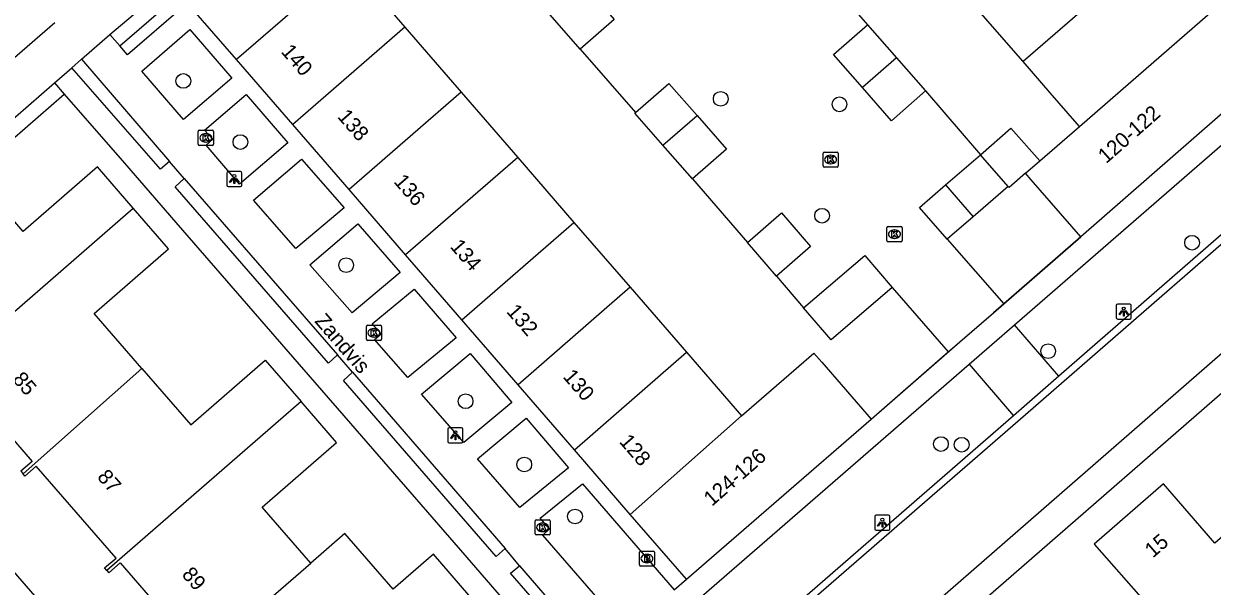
# Model space of a CAD drawing. Extents: x 155888 to 156864, y 383882 to 384671.
# Drawn here: x 156505.7 to 156584.6, y 384256.8 to 384294.1 of the extents above; entities that cross this region are included whole.
import ezdxf

# ---------------------------------------------------------------- set-up
doc = ezdxf.new("R2010")
doc.units = 0
for name, color, linetype in [('IMGEO_Boom', 7, 'Continuous'), ('IMGEO_Brandkraan', 7, 'Continuous'), ('IMGEO_Fietspad_gesloten', 7, 'Continuous'), ('IMGEO_Haag', 7, 'Continuous'), ('IMGEO_Kolk', 7, 'Continuous'), ('IMGEO_Lichtpunt', 7, 'Continuous'), ('IMGEO_Muur', 7, 'Continuous'), ('IMGEO_Openbare_ruimte_label', 7, 'Continuous'), ('IMGEO_Pand', 7, 'Continuous'), ('IMGEO_Pand_nummerreeks', 7, 'Continuous'), ('IMGEO_Rijbaan_lokaal_gesloten', 7, 'Continuous'), ('IMGEO_Rijbaan_lokaal_open', 7, 'Continuous'), ('IMGEO_Voetpad_open', 7, 'Continuous')]:
    doc.layers.add(name, color=color, linetype=linetype)

msp = doc.modelspace()

# ---------------------------------------------------------------- linework, layer by layer
at = {"layer": 'IMGEO_Boom'}
for centre in [(156516.34, 384290.334), (156552.015, 384289.146), (156559.893, 384288.781), (156520.125, 384286.276), (156558.737, 384281.389), (156583.3, 384279.597), (156527.147, 384278.11), (156573.748, 384272.403), (156535.078, 384269.085), (156566.626, 384266.241), (156568.005, 384266.196), (156538.97, 384264.884), (156542.339, 384261.439)]:
    msp.add_circle(centre, 0.489, dxfattribs=at)
at = {"layer": 'IMGEO_Brandkraan'}
for p, q in [((156546.613, 384258.221), (156546.613, 384259.073)), ((156546.688, 384259.147), (156547.54, 384259.147)), ((156547.101, 384258.927), (156547.126, 384258.927)), ((156547.614, 384259.073), (156547.614, 384258.221)), ((156547.54, 384258.147), (156546.688, 384258.147)), ((156547.124, 384258.367), (156547.099, 384258.367))]:
    msp.add_line(p, q, dxfattribs=at)
for points in [[(156546.613, 384258.221), (156546.613, 384259.073)], [(156546.688, 384259.147), (156547.54, 384259.147)], [(156547.614, 384259.073), (156547.614, 384258.221)], [(156547.54, 384258.147), (156546.688, 384258.147)], [(156546.961, 384258.847), (156546.961, 384258.447), (156547.174, 384258.447)], [(156547.192, 384258.847), (156546.961, 384258.847)], [(156547.14, 384258.766), (156547.086, 384258.766), (156547.086, 384258.69)], [(156547.086, 384258.69), (156547.139, 384258.69)], [(156547.148, 384258.614), (156547.086, 384258.614), (156547.086, 384258.533)], [(156547.086, 384258.533), (156547.148, 384258.533)]]:
    msp.add_lwpolyline(points, dxfattribs=at)
for centre, radius, start, end in [((156546.69, 384259.071), 0.0765, 91.55205, 178.44795), ((156546.69, 384259.071), 0.0765, 91.55205, 178.44795), ((156547.538, 384259.071), 0.0765, 1.55205, 88.44795), ((156547.538, 384259.071), 0.0765, 1.55205, 88.44795), ((156546.69, 384258.223), 0.0765, 181.55205, 268.44795), ((156546.69, 384258.223), 0.0765, 181.55205, 268.44795), ((156547.141, 384258.728), 0.0379, 267.82845, 90.93552), ((156547.149, 384258.573), 0.0404, 269.87594, 90.50774), ((156547.18, 384258.698), 0.251, 268.66757, 293.53466), ((156547.196, 384258.702), 0.145, 59.4692, 91.53667), ((156547.221, 384258.749), 0.0922, 285.51372, 58.15012), ((156547.226, 384258.557), 0.105, 301.31148, 78.98903), ((156547.538, 384258.223), 0.0765, 271.55205, 358.44795), ((156547.538, 384258.223), 0.0765, 271.55205, 358.44795)]:
    msp.add_arc(centre, radius, start, end, dxfattribs=at)
for centre, major_axis, ratio, start_param, end_param in [((156547.1, 384258.647), (-0.387, 0.002), 0.722429, 4.712389, 7.853982), ((156547.125, 384258.647), (-0.39, 0.002), 0.717154, 1.570796, 4.712389)]:
    msp.add_ellipse(centre, major_axis=major_axis, ratio=ratio, start_param=start_param, end_param=end_param, dxfattribs=at)
at = {"layer": 'IMGEO_Fietspad_gesloten'}
for points in [[(156511.459, 384293.409), (156514.691, 384296.154), (156515.48, 384296.862), (156553.811, 384330.161), (156554.603, 384330.849), (156557.035, 384332.96)], [(156507.808, 384294.187), (156504.978, 384291.727)], [(156509.588, 384291.772), (156511.459, 384293.409)], [(156507.78, 384290.202), (156508.941, 384291.208)], [(156508.941, 384291.208), (156509.588, 384291.772)], [(156488.489, 384273.45), (156500, 384283.446), (156507.78, 384290.202)]]:
    msp.add_lwpolyline(points, dxfattribs=at)
at = {"layer": 'IMGEO_Haag'}
for points in [[(156512.127, 384292.651), (156515.326, 384295.42)], [(156502.368, 384284.184), (156508.433, 384289.454)]]:
    msp.add_lwpolyline(points, dxfattribs=at)
at = {"layer": 'IMGEO_Kolk'}
for p, q in [((156517.333, 384286.13), (156517.333, 384286.982)), ((156517.408, 384287.056), (156518.26, 384287.056)), ((156517.821, 384286.836), (156517.846, 384286.836)), ((156518.334, 384286.982), (156518.334, 384286.13)), ((156518.26, 384286.056), (156517.408, 384286.056)), ((156517.844, 384286.276), (156517.819, 384286.276)), ((156558.804, 384284.691), (156558.804, 384285.543)), ((156558.879, 384285.617), (156559.731, 384285.617)), ((156559.292, 384285.397), (156559.317, 384285.397)), ((156559.805, 384285.543), (156559.805, 384284.691)), ((156559.731, 384284.617), (156558.879, 384284.617)), ((156559.315, 384284.837), (156559.29, 384284.837)), ((156563.045, 384279.742), (156563.045, 384280.594)), ((156563.12, 384280.668), (156563.972, 384280.668)), ((156563.533, 384280.448), (156563.558, 384280.448)), ((156564.046, 384280.594), (156564.046, 384279.742)), ((156563.972, 384279.668), (156563.12, 384279.668)), ((156563.556, 384279.888), (156563.531, 384279.888)), ((156528.487, 384273.196), (156528.487, 384274.048)), ((156528.562, 384274.122), (156529.414, 384274.122)), ((156528.975, 384273.902), (156529, 384273.902)), ((156529.488, 384274.048), (156529.488, 384273.196)), ((156529.414, 384273.122), (156528.562, 384273.122)), ((156528.998, 384273.342), (156528.973, 384273.342)), ((156539.69, 384260.288), (156539.69, 384261.14)), ((156539.765, 384261.214), (156540.617, 384261.214)), ((156540.201, 384260.434), (156540.176, 384260.434)), ((156540.178, 384260.994), (156540.203, 384260.994)), ((156540.691, 384261.14), (156540.691, 384260.288)), ((156540.617, 384260.214), (156539.765, 384260.214))]:
    msp.add_line(p, q, dxfattribs=at)
for points in [[(156517.333, 384286.13), (156517.333, 384286.982)], [(156517.408, 384287.056), (156518.26, 384287.056)], [(156517.654, 384286.756), (156517.777, 384286.756), (156517.777, 384286.605), (156517.907, 384286.756), (156518.071, 384286.756), (156517.925, 384286.605), (156518.078, 384286.356), (156517.926, 384286.356), (156517.841, 384286.52), (156517.777, 384286.453), (156517.777, 384286.356), (156517.654, 384286.356), (156517.654, 384286.756)], [(156518.334, 384286.982), (156518.334, 384286.13)], [(156518.26, 384286.056), (156517.408, 384286.056)], [(156558.804, 384284.691), (156558.804, 384285.543)], [(156558.879, 384285.617), (156559.731, 384285.617)], [(156559.125, 384285.317), (156559.248, 384285.317), (156559.248, 384285.166), (156559.378, 384285.317), (156559.542, 384285.317), (156559.396, 384285.166), (156559.549, 384284.917), (156559.397, 384284.917), (156559.312, 384285.081), (156559.248, 384285.014), (156559.248, 384284.917), (156559.125, 384284.917), (156559.125, 384285.317)], [(156559.805, 384285.543), (156559.805, 384284.691)], [(156559.731, 384284.617), (156558.879, 384284.617)], [(156563.045, 384279.742), (156563.045, 384280.594)], [(156563.12, 384280.668), (156563.972, 384280.668)], [(156563.366, 384280.368), (156563.489, 384280.368), (156563.489, 384280.217), (156563.619, 384280.368), (156563.783, 384280.368), (156563.637, 384280.217), (156563.79, 384279.968), (156563.638, 384279.968), (156563.553, 384280.132), (156563.489, 384280.065), (156563.489, 384279.968), (156563.366, 384279.968), (156563.366, 384280.368)], [(156564.046, 384280.594), (156564.046, 384279.742)], [(156563.972, 384279.668), (156563.12, 384279.668)], [(156528.487, 384273.196), (156528.487, 384274.048)], [(156528.562, 384274.122), (156529.414, 384274.122)], [(156529.488, 384274.048), (156529.488, 384273.196)], [(156529.414, 384273.122), (156528.562, 384273.122)], [(156528.808, 384273.822), (156528.931, 384273.822), (156528.931, 384273.671), (156529.061, 384273.822), (156529.225, 384273.822), (156529.079, 384273.671), (156529.232, 384273.422), (156529.08, 384273.422), (156528.995, 384273.586), (156528.931, 384273.519), (156528.931, 384273.422), (156528.808, 384273.422), (156528.808, 384273.822)], [(156539.69, 384260.288), (156539.69, 384261.14)], [(156539.765, 384261.214), (156540.617, 384261.214)], [(156540.011, 384260.914), (156540.134, 384260.914), (156540.134, 384260.763), (156540.264, 384260.914), (156540.428, 384260.914), (156540.282, 384260.763), (156540.435, 384260.514), (156540.283, 384260.514), (156540.198, 384260.678), (156540.134, 384260.611), (156540.134, 384260.514), (156540.011, 384260.514), (156540.011, 384260.914)], [(156540.691, 384261.14), (156540.691, 384260.288)], [(156540.617, 384260.214), (156539.765, 384260.214)]]:
    msp.add_lwpolyline(points, dxfattribs=at)
for centre, start, end in [((156517.41, 384286.98), 91.55205, 178.44795), ((156517.41, 384286.98), 91.55205, 178.44795), ((156518.258, 384286.98), 1.55205, 88.44795), ((156518.258, 384286.98), 1.55205, 88.44795), ((156517.41, 384286.132), 181.55205, 268.44795), ((156517.41, 384286.132), 181.55205, 268.44795), ((156518.258, 384286.132), 271.55205, 358.44795), ((156518.258, 384286.132), 271.55205, 358.44795), ((156558.881, 384285.541), 91.55205, 178.44795), ((156558.881, 384285.541), 91.55205, 178.44795), ((156559.729, 384285.541), 1.55205, 88.44795), ((156559.729, 384285.541), 1.55205, 88.44795), ((156558.881, 384284.693), 181.55205, 268.44795), ((156558.881, 384284.693), 181.55205, 268.44795), ((156559.729, 384284.693), 271.55205, 358.44795), ((156559.729, 384284.693), 271.55205, 358.44795), ((156563.122, 384280.592), 91.55205, 178.44795), ((156563.122, 384280.592), 91.55205, 178.44795), ((156563.97, 384280.592), 1.55205, 88.44795), ((156563.97, 384280.592), 1.55205, 88.44795), ((156563.122, 384279.744), 181.55205, 268.44795), ((156563.122, 384279.744), 181.55205, 268.44795), ((156563.97, 384279.744), 271.55205, 358.44795), ((156563.97, 384279.744), 271.55205, 358.44795), ((156528.564, 384274.046), 91.55205, 178.44795), ((156528.564, 384274.046), 91.55205, 178.44795), ((156529.412, 384274.046), 1.55205, 88.44795), ((156529.412, 384274.046), 1.55205, 88.44795), ((156528.564, 384273.198), 181.55205, 268.44795), ((156528.564, 384273.198), 181.55205, 268.44795), ((156529.412, 384273.198), 271.55205, 358.44795), ((156529.412, 384273.198), 271.55205, 358.44795), ((156539.767, 384261.138), 91.55205, 178.44795), ((156539.767, 384261.138), 91.55205, 178.44795), ((156540.615, 384261.138), 1.55205, 88.44795), ((156540.615, 384261.138), 1.55205, 88.44795), ((156539.767, 384260.29), 181.55205, 268.44795), ((156539.767, 384260.29), 181.55205, 268.44795), ((156540.615, 384260.29), 271.55205, 358.44795), ((156540.615, 384260.29), 271.55205, 358.44795)]:
    msp.add_arc(centre, 0.0765, start, end, dxfattribs=at)
for centre, major_axis, ratio, start_param, end_param in [((156517.82, 384286.556), (-0.387, 0.002), 0.722429, 4.712389, 7.853982), ((156517.845, 384286.556), (-0.39, 0.002), 0.717154, 1.570796, 4.712389), ((156559.291, 384285.117), (-0.387, 0.002), 0.722429, 4.712389, 7.853982), ((156559.316, 384285.117), (-0.39, 0.002), 0.717154, 1.570796, 4.712389), ((156563.532, 384280.168), (-0.387, 0.002), 0.722429, 4.712389, 7.853982), ((156563.557, 384280.168), (-0.39, 0.002), 0.717154, 1.570796, 4.712389), ((156528.974, 384273.622), (-0.387, 0.002), 0.722429, 4.712389, 7.853982), ((156528.999, 384273.622), (-0.39, 0.002), 0.717154, 1.570796, 4.712389), ((156540.177, 384260.714), (-0.387, 0.002), 0.722429, 4.712389, 7.853982), ((156540.202, 384260.714), (-0.39, 0.002), 0.717154, 1.570796, 4.712389)]:
    msp.add_ellipse(centre, major_axis=major_axis, ratio=ratio, start_param=start_param, end_param=end_param, dxfattribs=at)
at = {"layer": 'IMGEO_Lichtpunt'}
for p, q in [((156519.225, 384284.224), (156519.225, 384283.417)), ((156519.225, 384284.224), (156519.225, 384283.417)), ((156520.127, 384284.319), (156519.319, 384284.319)), ((156520.127, 384284.319), (156519.319, 384284.319)), ((156520.221, 384283.417), (156520.221, 384284.224)), ((156520.221, 384283.417), (156520.221, 384284.224)), ((156519.319, 384283.323), (156520.127, 384283.323)), ((156519.319, 384283.323), (156520.127, 384283.323)), ((156578.267, 384275.437), (156578.267, 384274.63)), ((156578.267, 384275.437), (156578.267, 384274.63)), ((156579.169, 384275.532), (156578.361, 384275.532)), ((156579.169, 384275.532), (156578.361, 384275.532)), ((156579.263, 384274.63), (156579.263, 384275.437)), ((156579.263, 384274.63), (156579.263, 384275.437)), ((156578.361, 384274.536), (156579.169, 384274.536)), ((156578.361, 384274.536), (156579.169, 384274.536)), ((156533.899, 384267.224), (156533.899, 384266.417)), ((156533.899, 384267.224), (156533.899, 384266.417)), ((156534.801, 384267.319), (156533.993, 384267.319)), ((156534.801, 384267.319), (156533.993, 384267.319)), ((156534.895, 384266.417), (156534.895, 384267.224)), ((156534.895, 384266.417), (156534.895, 384267.224)), ((156533.993, 384266.323), (156534.801, 384266.323)), ((156533.993, 384266.323), (156534.801, 384266.323)), ((156562.242, 384261.427), (156562.242, 384260.62)), ((156562.242, 384261.427), (156562.242, 384260.62)), ((156563.144, 384261.522), (156562.336, 384261.522)), ((156563.144, 384261.522), (156562.336, 384261.522)), ((156563.238, 384260.62), (156563.238, 384261.427)), ((156563.238, 384260.62), (156563.238, 384261.427)), ((156562.336, 384260.526), (156563.144, 384260.526)), ((156562.336, 384260.526), (156563.144, 384260.526))]:
    msp.add_line(p, q, dxfattribs=at)
for points in [[(156519.599, 384283.888), (156519.638, 384283.86), (156519.45, 384283.598), (156519.412, 384283.625), (156519.599, 384283.888)], [(156519.701, 384283.84), (156519.748, 384283.84), (156519.748, 384283.518), (156519.701, 384283.518), (156519.701, 384283.84)], [(156519.811, 384283.86), (156519.849, 384283.887), (156520.036, 384283.625), (156519.997, 384283.597), (156519.811, 384283.86)], [(156578.641, 384275.101), (156578.68, 384275.073), (156578.492, 384274.811), (156578.454, 384274.838), (156578.641, 384275.101)], [(156578.743, 384275.053), (156578.79, 384275.053), (156578.79, 384274.731), (156578.743, 384274.731), (156578.743, 384275.053)], [(156578.853, 384275.073), (156578.891, 384275.1), (156579.078, 384274.838), (156579.039, 384274.81), (156578.853, 384275.073)], [(156534.273, 384266.888), (156534.312, 384266.86), (156534.124, 384266.598), (156534.086, 384266.625), (156534.273, 384266.888)], [(156534.375, 384266.84), (156534.422, 384266.84), (156534.422, 384266.518), (156534.375, 384266.518), (156534.375, 384266.84)], [(156534.485, 384266.86), (156534.523, 384266.887), (156534.71, 384266.625), (156534.671, 384266.597), (156534.485, 384266.86)], [(156562.616, 384261.091), (156562.655, 384261.063), (156562.467, 384260.801), (156562.429, 384260.828), (156562.616, 384261.091)], [(156562.718, 384261.043), (156562.765, 384261.043), (156562.765, 384260.721), (156562.718, 384260.721), (156562.718, 384261.043)], [(156562.828, 384261.063), (156562.866, 384261.09), (156563.053, 384260.828), (156563.014, 384260.8), (156562.828, 384261.063)]]:
    msp.add_lwpolyline(points, dxfattribs=at)
for centre in [(156519.724, 384284.022), (156578.766, 384275.235), (156534.398, 384267.022), (156562.741, 384261.225)]:
    msp.add_circle(centre, 0.0994, dxfattribs=at)
for centre, start, end in [((156519.319, 384284.224), 90, 180), ((156519.319, 384284.224), 90, 180), ((156520.127, 384284.224), 0, 90), ((156520.127, 384284.224), 0, 90), ((156519.319, 384283.417), 180, 270), ((156519.319, 384283.417), 180, 270), ((156520.127, 384283.417), 270, 0), ((156520.127, 384283.417), 270, 360), ((156578.361, 384275.437), 90, 180), ((156578.361, 384275.437), 90, 180), ((156579.169, 384275.437), 0, 90), ((156579.169, 384275.437), 0, 90), ((156578.361, 384274.63), 180, 270), ((156578.361, 384274.63), 180, 270), ((156579.169, 384274.63), 270, 0), ((156579.169, 384274.63), 270, 360), ((156533.993, 384267.224), 90, 180), ((156533.993, 384267.224), 90, 180), ((156534.801, 384267.224), 0, 90), ((156534.801, 384267.224), 0, 90), ((156533.993, 384266.417), 180, 270), ((156533.993, 384266.417), 180, 270), ((156534.801, 384266.417), 270, 0), ((156534.801, 384266.417), 270, 360), ((156562.336, 384261.427), 90, 180), ((156562.336, 384261.427), 90, 180), ((156563.144, 384261.427), 0, 90), ((156563.144, 384261.427), 0, 90), ((156562.336, 384260.62), 180, 270), ((156562.336, 384260.62), 180, 270), ((156563.144, 384260.62), 270, 0), ((156563.144, 384260.62), 270, 360)]:
    msp.add_arc(centre, 0.0946, start, end, dxfattribs=at)
at = {"layer": 'IMGEO_Muur'}
for points in [[(156502.368, 384284.184), (156508.433, 384289.454)], [(156508.433, 384289.454), (156512.424, 384284.88)], [(156515.849, 384280.941), (156523.594, 384272.025)], [(156575.908, 384279.994), (156570.129, 384274.949)], [(156561.989, 384267.889), (156567.876, 384273.013)], [(156526.991, 384268.114), (156534.736, 384259.198)]]:
    msp.add_lwpolyline(points, dxfattribs=at)
at = {"layer": 'IMGEO_Pand'}
for points in [[(156580.756, 384299.142), (156572.097, 384291.613)], [(156527.315, 384298.209), (156525.337, 384296.491), (156519.875, 384291.745)], [(156527.315, 384298.209), (156531.05, 384293.898)], [(156519.875, 384291.745), (156516.106, 384296.095)], [(156542.962, 384296.685), (156544.943, 384294.4), (156542.676, 384292.435)], [(156572.097, 384291.613), (156568.359, 384295.92)], [(156542.676, 384292.435), (156540.697, 384294.717)], [(156575.826, 384287.317), (156584.49, 384294.84)], [(156531.05, 384293.898), (156523.609, 384287.434)], [(156531.05, 384293.898), (156534.788, 384289.583)], [(156561.419, 384289.892), (156559.499, 384292.084), (156561.756, 384294.06)], [(156561.756, 384294.06), (156563.683, 384291.859)], [(156523.609, 384287.434), (156519.875, 384291.745)], [(156563.683, 384291.859), (156561.419, 384289.892)], [(156563.683, 384291.859), (156565.604, 384289.666)], [(156575.826, 384287.317), (156575.678, 384287.487), (156573.887, 384289.55), (156572.097, 384291.613)], [(156588.136, 384290.64), (156575.908, 384279.994)], [(156546.36, 384288.227), (156548.576, 384290.167), (156550.438, 384288.04)], [(156565.604, 384289.666), (156563.347, 384287.69), (156561.419, 384289.892)], [(156534.788, 384289.583), (156527.348, 384283.119)], [(156534.788, 384289.583), (156538.533, 384285.26)], [(156548.173, 384286.073), (156546.319, 384288.191), (156546.36, 384288.227)], [(156527.348, 384283.119), (156523.609, 384287.434)], [(156548.173, 384286.073), (156550.438, 384288.04)], [(156550.438, 384288.04), (156552.385, 384285.816), (156550.128, 384283.84)], [(156573.187, 384285.026), (156575.826, 384287.317)], [(156569.256, 384285.43), (156571.28, 384287.203), (156573.187, 384285.026)], [(156550.128, 384283.84), (156548.173, 384286.073)], [(156538.533, 384285.26), (156531.093, 384278.796)], [(156538.533, 384285.26), (156542.271, 384280.945)], [(156566.941, 384283.433), (156569.256, 384285.43)], [(156571.101, 384283.324), (156569.256, 384285.43)], [(156572.242, 384284.206), (156573.187, 384285.026)], [(156513.015, 384281.895), (156510.637, 384284.635), (156505.698, 384280.347), (156502.368, 384284.184)], [(156572.242, 384284.206), (156571.155, 384283.262), (156571.101, 384283.324)], [(156575.908, 384279.994), (156572.625, 384283.766), (156572.242, 384284.206)], [(156567.052, 384279.832), (156565.207, 384281.938), (156566.941, 384283.433)], [(156566.941, 384283.433), (156568.773, 384281.316)], [(156571.101, 384283.324), (156568.773, 384281.316)], [(156531.093, 384278.796), (156527.348, 384283.119)], [(156500.123, 384270.691), (156513.015, 384281.895)], [(156513.583, 384271.263), (156510.418, 384274.91), (156515.357, 384279.198), (156513.015, 384281.895)], [(156534.831, 384274.481), (156542.271, 384280.945)], [(156542.271, 384280.945), (156545.999, 384276.643)], [(156553.78, 384279.614), (156556.05, 384281.575), (156557.978, 384279.343), (156555.708, 384277.382)], [(156568.773, 384281.316), (156567.052, 384279.832)], [(156555.708, 384277.382), (156553.78, 384279.614)], [(156534.831, 384274.481), (156531.093, 384278.796)], [(156557.512, 384275.283), (156561.568, 384278.761), (156563.397, 384276.628)], [(156545.999, 384276.643), (156538.559, 384270.178)], [(156545.999, 384276.643), (156549.735, 384272.33)], [(156563.397, 384276.628), (156559.341, 384273.15), (156557.512, 384275.283)], [(156538.559, 384270.178), (156534.831, 384274.481)], [(156542.295, 384265.866), (156549.735, 384272.33)], [(156549.735, 384272.33), (156553.391, 384268.11)], [(156553.391, 384268.11), (156558.189, 384272.271), (156558.714, 384271.667), (156561.989, 384267.889)], [(156513.583, 384271.263), (156516.842, 384267.509), (156521.781, 384271.797), (156524.16, 384269.056)], [(156500.123, 384270.691), (156500.259, 384270.534), (156501.015, 384271.19), (156506.305, 384265.095), (156505.549, 384264.439), (156505.697, 384264.269)], [(156505.697, 384264.269), (156513.583, 384271.263)], [(156542.295, 384265.866), (156538.559, 384270.178)], [(156524.16, 384269.056), (156511.266, 384257.853)], [(156524.792, 384258.351), (156521.575, 384262.058), (156526.513, 384266.345), (156524.16, 384269.056)], [(156546.011, 384261.577), (156553.391, 384268.11)], [(156549.742, 384257.27), (156561.989, 384267.889)], [(156546.011, 384261.577), (156542.295, 384265.866)], [(156511.266, 384257.853), (156511.116, 384258.026), (156511.872, 384258.682), (156506.58, 384264.777), (156505.825, 384264.122), (156505.697, 384264.269)], [(156587.252, 384261.796), (156584.804, 384259.673), (156581.396, 384263.602), (156576.801, 384259.602), (156580.226, 384255.714)], [(156549.742, 384257.27), (156546.011, 384261.577)], [(156535.298, 384256.224), (156532.937, 384258.944), (156530.263, 384256.623), (156527.055, 384260.317), (156524.792, 384258.351)], [(156511.266, 384257.853), (156511.392, 384257.708), (156512.147, 384258.364), (156517.438, 384252.269), (156516.683, 384251.613), (156516.835, 384251.438)], [(156516.835, 384251.438), (156524.792, 384258.351)]]:
    msp.add_lwpolyline(points, dxfattribs=at)
at = {"layer": 'IMGEO_Rijbaan_lokaal_gesloten'}
for points in [[(156557.467, 384248.05), (156559.705, 384250), (156595.803, 384281.453), (156615.646, 384298.718)], [(156553.99, 384252.361), (156571.738, 384267.772), (156592.371, 384285.726)]]:
    msp.add_lwpolyline(points, dxfattribs=at)
at = {"layer": 'IMGEO_Rijbaan_lokaal_open'}
for points in [[(156558.097, 384298.266), (156561.756, 384294.06)], [(156542.676, 384292.435), (156546.36, 384288.227)], [(156565.604, 384289.666), (156569.256, 384285.43)], [(156592.072, 384286.076), (156574.465, 384270.754)], [(156550.128, 384283.84), (156553.78, 384279.614)], [(156567.052, 384279.832), (156570.802, 384275.536)], [(156555.708, 384277.382), (156557.512, 384275.283)], [(156563.397, 384276.628), (156567.118, 384272.353)], [(156567.118, 384272.353), (156567.876, 384273.013), (156570.129, 384274.949), (156570.802, 384275.536)], [(156524.533, 384235.366), (156511.827, 384250), (156500, 384263.622), (156490.842, 384274.169)], [(156568.496, 384271.537), (156571.506, 384274.157)], [(156574.465, 384270.754), (156571.506, 384274.157)], [(156568.496, 384271.537), (156571.436, 384268.119)], [(156574.465, 384270.754), (156571.436, 384268.119)], [(156571.436, 384268.119), (156553.69, 384252.71)]]:
    msp.add_lwpolyline(points, dxfattribs=at)
at = {"layer": 'IMGEO_Voetpad_open'}
for points in [[(156515.326, 384295.42), (156515.838, 384294.828), (156512.64, 384292.07), (156512.127, 384292.651)], [(156516.352, 384287.769), (156513.575, 384290.988), (156516.77, 384293.738), (156519.554, 384290.524), (156516.352, 384287.769)], [(156511.459, 384293.409), (156512.127, 384292.651)], [(156515.424, 384284.995), (156514.813, 384284.468), (156508.941, 384291.208)], [(156509.588, 384291.772), (156515.424, 384284.995)], [(156507.78, 384290.202), (156508.433, 384289.454)], [(156508.433, 384289.454), (156512.424, 384284.88), (156515.849, 384280.941), (156523.594, 384272.025), (156526.991, 384268.114), (156534.736, 384259.198), (156538.145, 384255.272), (156542.133, 384250.656)], [(156520.077, 384283.49), (156517.845, 384286.064), (156518.294, 384286.472), (156517.743, 384287.066), (156520.499, 384289.441), (156523.281, 384286.216), (156520.077, 384283.49)], [(156571.506, 384274.157), (156589.163, 384289.478)], [(156516.387, 384283.852), (156515.424, 384284.995)], [(156523.809, 384279.217), (156520.998, 384282.431), (156524.193, 384285.139), (156527.006, 384281.914), (156523.809, 384279.217)], [(156526.575, 384272.153), (156525.979, 384271.607), (156515.797, 384283.315), (156516.387, 384283.852)], [(156516.387, 384283.852), (156526.575, 384272.153)], [(156527.536, 384274.942), (156524.732, 384278.125), (156527.932, 384280.845), (156530.724, 384277.619), (156527.536, 384274.942)], [(156597.028, 384279.837), (156594.345, 384277.515), (156561.215, 384248.704), (156558.76, 384246.548)], [(156570.802, 384275.536), (156575.908, 384279.994)], [(156531.234, 384270.647), (156529.037, 384273.176), (156529.471, 384273.546), (156528.884, 384274.22), (156531.667, 384276.528), (156534.453, 384273.298), (156531.234, 384270.647)], [(156561.989, 384267.889), (156567.118, 384272.353)], [(156527.575, 384271.005), (156526.575, 384272.153)], [(156534.951, 384266.345), (156532.152, 384269.55), (156535.38, 384272.243), (156538.151, 384268.995), (156534.951, 384266.345)], [(156553.69, 384252.71), (156550.727, 384256.128), (156568.496, 384271.537)], [(156537.706, 384259.304), (156537.107, 384258.792), (156526.978, 384270.458), (156527.575, 384271.005)], [(156527.575, 384271.005), (156537.706, 384259.304)], [(156539.103, 384267.952), (156541.898, 384264.676), (156538.675, 384262.029), (156535.876, 384265.258), (156539.103, 384267.952)], [(156545.764, 384253.8), (156540.212, 384260.209), (156540.64, 384260.627), (156540.033, 384261.326), (156542.839, 384263.604), (156548.914, 384256.57)], [(156538.648, 384258.172), (156537.706, 384259.304)], [(156543.848, 384252.157), (156543.272, 384251.663), (156538.063, 384257.673), (156538.648, 384258.172)], [(156538.648, 384258.172), (156543.848, 384252.157)], [(156548.914, 384256.57), (156549.742, 384257.27)]]:
    msp.add_lwpolyline(points, dxfattribs=at)

# ---------------------------------------------------------------- texts
at = {"layer": 'IMGEO_Openbare_ruimte_label'}
msp.add_text('Zandvis', height=1, rotation=310.90573, dxfattribs=at).set_placement((156525.007, 384274.373))
at = {"layer": 'IMGEO_Pand_nummerreeks'}
for s, rotation, p in [('140', 310.94908, (156522.78, 384292.248)), ('138', 310.94788, (156526.521, 384287.936)), ('120-122', 41.32745, (156577.599, 384284.809)), ('136', 310.94788, (156530.26, 384283.627)), ('134', 310.94788, (156534.002, 384279.315)), ('132', 310.94788, (156537.742, 384275.005)), ('85', 310.95977, (156504.951, 384270.499)), ('130', 310.94788, (156541.486, 384270.688)), ('128', 310.94788, (156545.228, 384266.377)), ('124-126', 41.12148, (156551.421, 384262.069)), ('87', 310.95977, (156510.569, 384264.028)), ('15', 41.04097, (156580.698, 384258.646)), ('89', 310.95977, (156516.187, 384257.556))]:
    msp.add_text(s, height=1, rotation=rotation, dxfattribs=at).set_placement(p)

doc.saveas('drawing.dxf')
